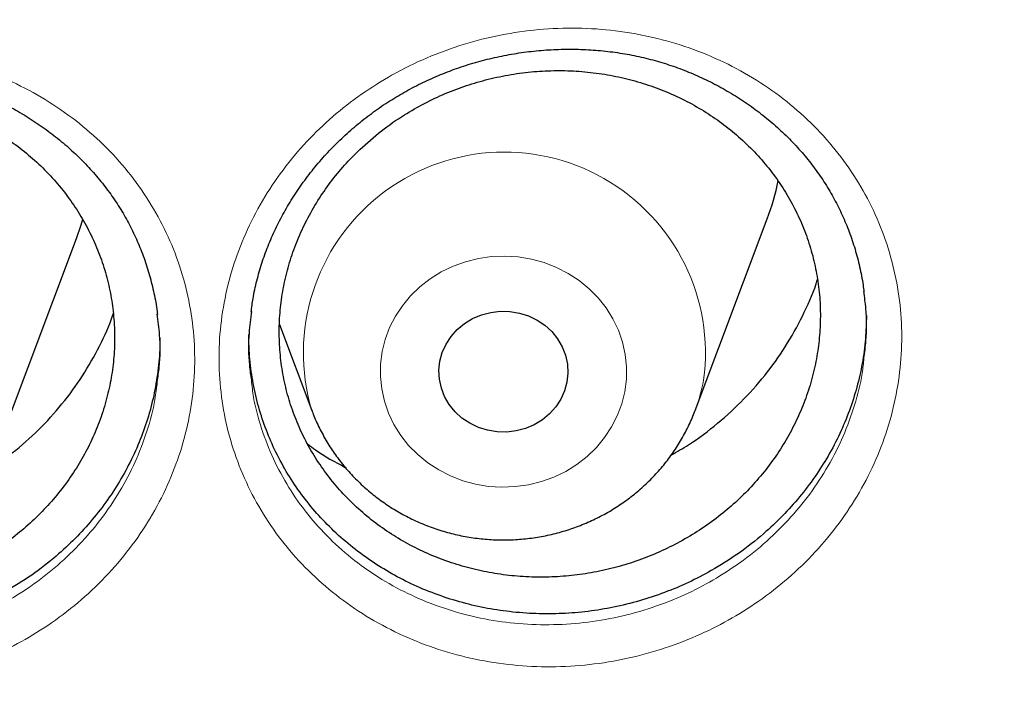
# Model space of a CAD drawing. Header units: millimetres. Extents: x 8 to 778, y 12 to 1829.
# Tile 262 of 335: x 397 to 403, y 1668 to 1672. Entities that reach past the tile are written whole.
import ezdxf

# ---------------------------------------------------------------- set-up
doc = ezdxf.new("R2010")
doc.units = ezdxf.units.MM

msp = doc.modelspace()

# ---------------------------------------------------------------- linework, layer by layer
at = {"color": 7, "linetype": 'Continuous', "lineweight": 30}
for p, q in [((401.2303, 1669.6594), (401.6773, 1670.8476)), ((396.9489, 1669.539), (397.3959, 1670.7272)), ((398.6531, 1670.1937), (398.8541, 1669.6594))]:
    msp.add_line(p, q, dxfattribs=at)
at = {"color": 7, "linetype": 'Continuous', "lineweight": 30, "flags": 128}
for points in [[(397.3959, 1670.7272), (397.4246, 1670.8104), (397.4352, 1670.8457)], [(400.4361, 1669.8357), (400.4214, 1669.7813), (400.3982, 1669.7296), (400.367, 1669.6818), (400.3286, 1669.6388), (400.2837, 1669.6017), (400.2335, 1669.5713), (400.179, 1669.5482), (400.1215, 1669.533), (400.0622, 1669.526), (400.0024, 1669.5274), (399.9435, 1669.5372), (399.8868, 1669.555), (399.8336, 1669.5806), (399.7851, 1669.6134), (399.7423, 1669.6525), (399.7062, 1669.6972), (399.6776, 1669.7465), (399.6572, 1669.7992), (399.6453, 1669.8542), (399.6423, 1669.9102), (399.6483, 1669.966), (399.663, 1670.0204), (399.6863, 1670.0721), (399.7174, 1670.1199), (399.7559, 1670.1629), (399.8007, 1670.2), (399.8509, 1670.2304), (399.9054, 1670.2535), (399.963, 1670.2687), (400.0223, 1670.2757), (400.082, 1670.2743), (400.1409, 1670.2645), (400.1976, 1670.2467), (400.2508, 1670.2211), (400.2993, 1670.1883), (400.3421, 1670.1492), (400.3782, 1670.1045), (400.4068, 1670.0552), (400.4273, 1670.0025), (400.4391, 1669.9475), (400.4421, 1669.8915), (400.4361, 1669.8357)]]:
    msp.add_lwpolyline(points, dxfattribs=at)
at = {"color": 8, "linetype": 'Continuous', "lineweight": 0, "flags": 128}
msp.add_lwpolyline([(400.7943, 1669.7764), (400.7755, 1669.7009), (400.7482, 1669.6277), (400.7125, 1669.5577), (400.6691, 1669.4917), (400.6182, 1669.4305), (400.5607, 1669.3748), (400.497, 1669.3253), (400.428, 1669.2826), (400.3545, 1669.247), (400.2773, 1669.2192), (400.1974, 1669.1994), (400.1156, 1669.1877), (400.033, 1669.1845), (399.9505, 1669.1896), (399.8691, 1669.2031), (399.7897, 1669.2247), (399.7132, 1669.2543), (399.6407, 1669.2914), (399.5728, 1669.3358), (399.5104, 1669.3867), (399.4543, 1669.4436), (399.405, 1669.506), (399.3633, 1669.5729), (399.3295, 1669.6437), (399.304, 1669.7175), (399.2872, 1669.7935), (399.2792, 1669.8707), (399.2802, 1669.9483), (399.2902, 1670.0253), (399.3089, 1670.1008), (399.3363, 1670.174), (399.3719, 1670.244), (399.4154, 1670.31), (399.4662, 1670.3712), (399.5238, 1670.4269), (399.5874, 1670.4764), (399.6564, 1670.5192), (399.7299, 1670.5547), (399.8071, 1670.5825), (399.887, 1670.6024), (399.9688, 1670.614), (400.0514, 1670.6173), (400.1339, 1670.6121), (400.2153, 1670.5987), (400.2947, 1670.577), (400.3712, 1670.5474), (400.4438, 1670.5103), (400.5116, 1670.466), (400.574, 1670.415), (400.6301, 1670.3581), (400.6794, 1670.2958), (400.7212, 1670.2288), (400.755, 1670.158), (400.7804, 1670.0842), (400.7972, 1670.0082), (400.8052, 1669.931), (400.8042, 1669.8535), (400.7943, 1669.7764)], dxfattribs=at)
at = {"color": 8, "linetype": 'Continuous', "lineweight": 0}
for centre, radius, start, end in [((400.0481, 1670.0162), 1.2464, 352.22146, 196.47054), ((400.1767, 1670.0559), 1.1257, 339.19172, 349.33517)]:
    msp.add_arc(centre, radius, start, end, dxfattribs=at)
at = {"color": 7, "linetype": 'Continuous', "lineweight": 30}
msp.add_arc((400.2295, 1671.3927), 1.5471, 339.3683, 348.52233, dxfattribs=at)
at = {"color": 8, "linetype": 'Continuous', "lineweight": 0}
for points, knots in [([(374.4372, 1706.3241), (373.9406, 1706.3182), (372.9475, 1706.3064), (371.4606, 1706.2107), (369.9795, 1706.0582), (368.5071, 1705.8436), (367.0548, 1705.5704), (365.6252, 1705.2401), (364.2206, 1704.8544), (362.8351, 1704.4122), (361.463, 1703.9113), (360.1073, 1703.3514), (358.7712, 1702.7324), (357.4655, 1702.0589), (356.1925, 1701.3322), (354.9622, 1700.5583), (353.7762, 1699.7398), (352.6359, 1698.8792), (351.5362, 1697.9733), (350.4729, 1697.0178), (349.4488, 1696.0138), (348.4669, 1694.9623), (347.5352, 1693.8712), (346.6556, 1692.7428), (345.8346, 1691.5861), (345.0727, 1690.4041), (344.3702, 1689.1996), (343.7238, 1687.9678), (343.1311, 1686.7033), (342.5945, 1685.408), (342.1162, 1684.084), (341.7005, 1682.7415), (341.3481, 1681.3831), (341.0614, 1680.0197), (340.8397, 1678.6541), (340.6819, 1677.2891), (340.5872, 1675.919), (340.5554, 1674.538), (340.5879, 1673.1486), (340.6862, 1671.7536), (340.8497, 1670.3641), (341.0782, 1668.9826), (341.3694, 1667.6201), (341.7215, 1666.2788), (342.1326, 1664.9611), (342.6039, 1663.6612), (343.1379, 1662.3739), (343.7346, 1661.102), (344.3944, 1659.8485), (345.1123, 1658.6234), (345.8868, 1657.4291), (346.7117, 1656.2749), (347.5841, 1655.1621), (348.5014, 1654.0923), (349.467, 1653.0606), (350.4854, 1652.0629), (351.5556, 1651.1021), (352.6764, 1650.1809), (353.8393, 1649.3068), (355.042, 1648.4816), (356.2749, 1647.7113), (357.5348, 1646.9965), (358.8186, 1646.3374), (360.1316, 1645.7309), (361.4794, 1645.1749), (362.86, 1644.6714), (364.2712, 1644.2228), (365.7022, 1643.8327), (367.15, 1643.5021), (368.6032, 1643.2331), (370.0587, 1643.0251), (371.5137, 1642.8771), (372.9741, 1642.7882), (374.4461, 1642.7584), (375.9269, 1642.7889), (377.4138, 1642.8811), (378.8949, 1643.0345), (380.3673, 1643.2488), (381.8197, 1643.5221), (383.2493, 1643.8525), (384.6538, 1644.2381), (386.0393, 1644.6803), (387.4114, 1645.1813), (388.7671, 1645.7412), (390.1032, 1646.3601), (391.409, 1647.0336), (392.6819, 1647.7603), (393.9122, 1648.5342), (395.0982, 1649.3527), (396.2386, 1650.2133), (397.3382, 1651.1193), (398.4016, 1652.0747), (399.4257, 1653.0787), (400.4076, 1654.1303), (401.3392, 1655.2213), (402.2189, 1656.3497), (403.0399, 1657.5064), (403.8017, 1658.6885), (404.5043, 1659.8929), (405.1507, 1661.1248), (405.7434, 1662.3892), (406.28, 1663.6845), (406.7582, 1665.0086), (407.1739, 1666.3511), (407.5263, 1667.7094), (407.813, 1669.0728), (408.0348, 1670.4384), (408.1925, 1671.8034), (408.2873, 1673.1736), (408.3191, 1674.5546), (408.2865, 1675.9439), (408.1883, 1677.3389), (408.0247, 1678.7284), (407.7963, 1680.1099), (407.505, 1681.4725), (407.1529, 1682.8137), (406.7418, 1684.1315), (406.2705, 1685.4313), (405.7366, 1686.7187), (405.1398, 1687.9906), (404.48, 1689.2441), (403.7622, 1690.4691), (402.9876, 1691.6634), (402.1627, 1692.8177), (401.2903, 1693.9304), (400.3731, 1695.0003), (399.4074, 1696.032), (398.389, 1697.0296), (397.3189, 1697.9904), (396.198, 1698.9116), (395.0351, 1699.7857), (393.8324, 1700.611), (392.5995, 1701.3812), (391.3396, 1702.096), (390.0558, 1702.7551), (388.7428, 1703.3616), (387.395, 1703.9176), (386.0144, 1704.4211), (384.6032, 1704.8698), (383.1723, 1705.2598), (381.7244, 1705.5904), (380.2712, 1705.8593), (378.8157, 1706.0676), (377.3607, 1706.2147), (375.9003, 1706.307), (374.9249, 1706.3184), (374.4372, 1706.3241)], [0, 0, 0, 0, 0.007, 0.014, 0.021, 0.028, 0.035, 0.041875, 0.04875, 0.055625, 0.0625, 0.0695, 0.0765, 0.0835, 0.0905, 0.0975, 0.104375, 0.11125, 0.118125, 0.125, 0.132, 0.139, 0.146, 0.153, 0.16, 0.166875, 0.17375, 0.180625, 0.1875, 0.1945, 0.2015, 0.2085, 0.2155, 0.2225, 0.229375, 0.23625, 0.243125, 0.25, 0.257, 0.264, 0.271, 0.278, 0.285, 0.291875, 0.29875, 0.305625, 0.3125, 0.3195, 0.3265, 0.3335, 0.3405, 0.3475, 0.354375, 0.36125, 0.368125, 0.375, 0.382, 0.389, 0.396, 0.403, 0.41, 0.416875, 0.42375, 0.430625, 0.4375, 0.4445, 0.4515, 0.4585, 0.4655, 0.4725, 0.479375, 0.48625, 0.493125, 0.5, 0.507, 0.514, 0.521, 0.528, 0.535, 0.541875, 0.54875, 0.555625, 0.5625, 0.5695, 0.5765, 0.5835, 0.5905, 0.5975, 0.604375, 0.61125, 0.618125, 0.625, 0.632, 0.639, 0.646, 0.653, 0.66, 0.666875, 0.67375, 0.680625, 0.6875, 0.6945, 0.7015, 0.7085, 0.7155, 0.7225, 0.729375, 0.73625, 0.743125, 0.75, 0.757, 0.764, 0.771, 0.778, 0.785, 0.791875, 0.79875, 0.805625, 0.8125, 0.8195, 0.8265, 0.8335, 0.8405, 0.8475, 0.854375, 0.86125, 0.868125, 0.875, 0.882, 0.889, 0.896, 0.903, 0.91, 0.916875, 0.92375, 0.930625, 0.9375, 0.9445, 0.9515, 0.9585, 0.9655, 0.9725, 0.979375, 0.98625, 0.993125, 1, 1, 1, 1]), ([(399.3286, 1671.7274), (399.3375, 1671.7325), (399.4151, 1671.7768), (399.5674, 1671.8511), (399.7919, 1671.9334), (400.024, 1671.9922), (400.2609, 1672.0259), (400.4995, 1672.0348), (400.7368, 1672.0189), (400.9696, 1671.9775), (401.1951, 1671.912), (401.4108, 1671.8232), (401.6136, 1671.7115), (401.8012, 1671.5787), (401.9709, 1671.4269), (402.1201, 1671.2574), (402.2476, 1671.0732), (402.3521, 1670.8761), (402.4314, 1670.6681), (402.4851, 1670.4522), (402.5126, 1670.2316), (402.5127, 1670.0088), (402.4866, 1669.7869), (402.4344, 1669.5682), (402.3558, 1669.3555), (402.2528, 1669.1515), (402.1267, 1668.9588), (401.9782, 1668.7802), (401.8102, 1668.6175), (401.6291, 1668.4762), (401.4383, 1668.357), (401.2355, 1668.2562), (401.0165, 1668.1741), (400.784, 1668.1133), (400.5467, 1668.0772), (400.3079, 1668.0669), (400.0706, 1668.0811), (399.837, 1668.1201), (399.6105, 1668.1842), (399.3936, 1668.2719), (399.1894, 1668.3818), (399.001, 1668.5134), (398.8303, 1668.664), (398.6791, 1668.8321), (398.5501, 1669.016), (398.4443, 1669.2128), (398.3629, 1669.42), (398.3078, 1669.6353), (398.2789, 1669.8556), (398.2764, 1670.0783), (398.3012, 1670.3006), (398.3521, 1670.5197), (398.4285, 1670.7328), (398.5301, 1670.937), (398.6546, 1671.1301), (398.7988, 1671.3074), (398.9607, 1671.4664), (399.1358, 1671.6084), (399.2644, 1671.6878), (399.3286, 1671.7274)], [0, 0, 0, 0, 0.002324, 0.020223, 0.038179, 0.056079, 0.073986, 0.091951, 0.109859, 0.127756, 0.145711, 0.163609, 0.181544, 0.199537, 0.217473, 0.235342, 0.253267, 0.271135, 0.289032, 0.306987, 0.324884, 0.342716, 0.360604, 0.378436, 0.396293, 0.414207, 0.432063, 0.449901, 0.467797, 0.485635, 0.502183, 0.518731, 0.536708, 0.554741, 0.572716, 0.590616, 0.608572, 0.626471, 0.644424, 0.662435, 0.680387, 0.698294, 0.716258, 0.734164, 0.752066, 0.770026, 0.787929, 0.805793, 0.823715, 0.841579, 0.859427, 0.877332, 0.89518, 0.912994, 0.930864, 0.948677, 0.965768, 0.982909, 1, 1, 1, 1]), ([(394.9742, 1671.6188), (394.9815, 1671.6228), (395.058, 1671.6646), (395.2095, 1671.7354), (395.435, 1671.8138), (395.6678, 1671.8686), (395.905, 1671.8981), (396.1436, 1671.9029), (396.3804, 1671.8829), (396.6124, 1671.8375), (396.8368, 1671.7682), (397.0511, 1671.6758), (397.2522, 1671.5607), (397.4377, 1671.4249), (397.6052, 1671.2703), (397.752, 1671.0985), (397.8769, 1670.9123), (397.9787, 1670.7136), (398.0551, 1670.5044), (398.1059, 1670.2878), (398.1304, 1670.0668), (398.1276, 1669.8442), (398.0984, 1669.6228), (398.0433, 1669.405), (397.9619, 1669.1938), (397.8562, 1668.9916), (397.7274, 1668.8011), (397.5766, 1668.6251), (397.4064, 1668.4654), (397.2234, 1668.3272), (397.0309, 1668.2113), (396.8268, 1668.1141), (396.6069, 1668.0358), (396.3736, 1667.9791), (396.1361, 1667.9472), (395.8973, 1667.941), (395.6604, 1667.9593), (395.4275, 1668.0023), (395.2021, 1668.0703), (394.9866, 1668.1616), (394.7841, 1668.2749), (394.5978, 1668.4096), (394.4293, 1668.5629), (394.2805, 1668.7334), (394.1541, 1668.9193), (394.051, 1669.1177), (393.9724, 1669.3262), (393.9203, 1669.5422), (393.8944, 1669.7629), (393.8948, 1669.9855), (393.9226, 1670.2073), (393.9765, 1670.4254), (394.0557, 1670.6371), (394.1601, 1670.8395), (394.2871, 1671.0304), (394.4341, 1671.2057), (394.5992, 1671.3626), (394.7778, 1671.5026), (394.9088, 1671.5801), (394.9742, 1671.6188)], [0, 0, 0, 0, 0.001887, 0.019785, 0.037741, 0.055641, 0.073543, 0.091503, 0.109405, 0.127293, 0.145237, 0.163126, 0.181052, 0.199037, 0.216964, 0.234828, 0.252748, 0.270612, 0.288511, 0.306468, 0.324367, 0.342206, 0.360102, 0.377941, 0.395808, 0.413731, 0.431598, 0.449444, 0.467347, 0.485193, 0.501749, 0.518305, 0.536277, 0.554306, 0.572275, 0.590169, 0.608119, 0.626012, 0.643956, 0.661958, 0.679902, 0.697799, 0.715754, 0.733651, 0.751552, 0.769509, 0.78741, 0.805278, 0.823203, 0.841071, 0.858927, 0.87684, 0.894695, 0.912519, 0.930398, 0.948219, 0.965463, 0.982757, 1, 1, 1, 1]), ([(398.4791, 1669.8482), (398.4831, 1669.8124), (398.4947, 1669.7102), (398.5397, 1669.5461), (398.6125, 1669.3588), (398.7085, 1669.1811), (398.8252, 1669.0151), (398.962, 1668.8636), (399.1165, 1668.7278), (399.2869, 1668.6094), (399.4716, 1668.5106), (399.6678, 1668.432), (399.8728, 1668.3746), (400.0841, 1668.3401), (400.2989, 1668.3279), (400.5149, 1668.3379), (400.7295, 1668.3712), (400.9399, 1668.4269), (401.138, 1668.5017), (401.3215, 1668.5935), (401.4941, 1668.7018), (401.658, 1668.8301), (401.8101, 1668.9777), (401.9444, 1669.1397), (402.0586, 1669.3144), (402.1521, 1669.4993), (402.2221, 1669.692), (402.2642, 1669.8545), (402.2741, 1669.9525), (402.2773, 1669.9837)], [0, 0, 0, 0, 0.020786, 0.059358, 0.098011, 0.136789, 0.175442, 0.214108, 0.252897, 0.291564, 0.330327, 0.369214, 0.407979, 0.446635, 0.485415, 0.524075, 0.562885, 0.601823, 0.640639, 0.676357, 0.712075, 0.750593, 0.789233, 0.82775, 0.866303, 0.904979, 0.943532, 0.982035, 1, 1, 1, 1]), ([(394.0991, 1669.73), (394.1019, 1669.7019), (394.1116, 1669.6073), (394.1531, 1669.4501), (394.223, 1669.2616), (394.3166, 1669.0824), (394.4309, 1668.9146), (394.5656, 1668.7608), (394.7181, 1668.6225), (394.8867, 1668.5012), (395.0698, 1668.3992), (395.2648, 1668.3172), (395.4688, 1668.2562), (395.6794, 1668.218), (395.8938, 1668.2019), (396.1099, 1668.2081), (396.3248, 1668.2376), (396.5358, 1668.2894), (396.7348, 1668.3607), (396.9194, 1668.4491), (397.0935, 1668.5544), (397.2592, 1668.6797), (397.4132, 1668.8246), (397.5497, 1668.9841), (397.6661, 1669.1568), (397.7621, 1669.3399), (397.8349, 1669.5313), (397.8801, 1669.6986), (397.8918, 1669.8021), (397.896, 1669.8389)], [0, 0, 0, 0, 0.016353, 0.054978, 0.093672, 0.132491, 0.171185, 0.209878, 0.248693, 0.287386, 0.326176, 0.365091, 0.403882, 0.442571, 0.481384, 0.520076, 0.558921, 0.597894, 0.636745, 0.672524, 0.708303, 0.746882, 0.785585, 0.824164, 0.862783, 0.901526, 0.940146, 0.978711, 1, 1, 1, 1])]:
    msp.add_open_spline(points, degree=3, knots=knots, dxfattribs=at)
at = {"color": 7, "linetype": 'Continuous', "lineweight": 30}
for points, knots in [([(339.5859, 1677.2304), (339.5836, 1677.1956), (339.5788, 1677.125), (339.5727, 1677.0081), (339.5658, 1676.8831), (339.5579, 1676.7517), (339.5498, 1676.6108), (339.5418, 1676.4596), (339.5333, 1676.2809), (339.5247, 1676.0723), (339.5167, 1675.8315), (339.5093, 1675.5424), (339.5041, 1675.2007), (339.5031, 1674.802), (339.5077, 1674.3744), (339.5201, 1673.8864), (339.5431, 1673.3443), (339.579, 1672.7586), (339.6264, 1672.1709), (339.6848, 1671.5855), (339.7541, 1671.0025), (339.8481, 1670.3217), (339.9742, 1669.545), (340.1409, 1668.6748), (340.2932, 1667.9859), (340.4166, 1667.4752), (340.5016, 1667.1398), (340.5889, 1666.8105), (340.676, 1666.4958), (340.7599, 1666.2041), (340.8388, 1665.939), (340.912, 1665.7002), (340.979, 1665.4876), (341.0391, 1665.3011), (341.0919, 1665.1405), (341.1369, 1665.0057), (341.172, 1664.9019), (341.1993, 1664.8221), (341.2229, 1664.7536), (341.2492, 1664.678), (341.2804, 1664.5887), (341.3172, 1664.4849), (341.3634, 1664.3556), (341.4205, 1664.1986), (341.4898, 1664.0114), (341.5689, 1663.8022), (341.6582, 1663.571), (341.7583, 1663.3182), (341.8678, 1663.049), (341.9836, 1662.7717), (342.1454, 1662.3945), (342.3553, 1661.9244), (342.6181, 1661.3658), (342.9175, 1660.76), (343.2562, 1660.1111), (343.6371, 1659.4234), (344.0288, 1658.7547), (344.4699, 1658.041), (344.9682, 1657.2809), (345.5301, 1656.4771), (346.1168, 1655.6887), (346.6534, 1655.0106), (347.1343, 1654.4323), (347.5564, 1653.9439), (348.0014, 1653.4489), (348.4702, 1652.9482), (348.929, 1652.4781), (349.3743, 1652.0389), (349.8027, 1651.631), (350.2479, 1651.222), (350.7095, 1650.813), (351.1239, 1650.4591), (351.4782, 1650.1656), (351.7603, 1649.9371), (352.0239, 1649.728), (352.2685, 1649.5376), (352.4936, 1649.3654), (352.7057, 1649.2059), (352.9027, 1649.0599), (353.0824, 1648.9287), (353.2185, 1648.8305), (353.314, 1648.7622), (353.3725, 1648.7206), (353.4223, 1648.6853), (353.4786, 1648.6455), (353.5541, 1648.5924), (353.6543, 1648.5224), (353.7768, 1648.4375), (353.9218, 1648.338), (354.0897, 1648.2241), (354.3688, 1648.0373), (354.7571, 1647.7838), (355.2531, 1647.4715), (355.763, 1647.1622), (356.2865, 1646.8566), (356.8238, 1646.5553), (357.4084, 1646.2406), (358.0429, 1645.9146), (358.729, 1645.5803), (359.4281, 1645.2582), (360.1693, 1644.9357), (360.9463, 1644.6188), (361.7577, 1644.3108), (362.565, 1644.0262), (363.3673, 1643.7645), (364.1592, 1643.5261), (364.9399, 1643.3099), (365.7097, 1643.1147), (366.4766, 1642.9376), (367.3205, 1642.7614), (368.2456, 1642.5916), (369.2527, 1642.4351), (370.2642, 1642.3062), (371.2793, 1642.205), (372.297, 1642.1318), (373.3165, 1642.0866), (374.3371, 1642.0696), (375.3577, 1642.081), (376.3775, 1642.1207), (377.3957, 1642.1885), (378.4113, 1642.2842), (379.4242, 1642.4077), (380.435, 1642.5592), (381.4378, 1642.7379), (382.4326, 1642.9434), (383.4187, 1643.1753), (384.4017, 1643.4353), (385.3104, 1643.7027), (386.1468, 1643.9718), (386.9158, 1644.2383), (387.6902, 1644.5265), (388.4766, 1644.8402), (389.2742, 1645.1807), (390.0821, 1645.5493), (390.8944, 1645.9448), (391.7101, 1646.368), (392.3714, 1646.7332), (392.8743, 1647.0234), (393.2126, 1647.2238), (393.5299, 1647.4164), (393.8253, 1647.5998), (394.0978, 1647.7726), (394.3478, 1647.9343), (394.5761, 1648.0845), (394.7845, 1648.2239), (394.9683, 1648.3487), (395.129, 1648.4591), (395.267, 1648.555), (395.3863, 1648.6387), (395.4817, 1648.7062), (395.5637, 1648.7645), (395.645, 1648.8227), (395.7417, 1648.8924), (395.8558, 1648.9752), (395.9872, 1649.0715), (396.1361, 1649.1817), (396.2989, 1649.3036), (396.4713, 1649.4345), (396.6494, 1649.5714), (396.8317, 1649.7134), (397.089, 1649.9168), (397.425, 1650.1884), (397.842, 1650.5361), (398.2741, 1650.9087), (398.7203, 1651.3069), (399.1794, 1651.7319), (399.6023, 1652.1386), (399.9872, 1652.5214), (400.327, 1652.8694), (400.6577, 1653.2181), (400.9727, 1653.5598), (401.2708, 1653.8923), (401.5683, 1654.2328), (401.8633, 1654.5798), (402.1539, 1654.9317), (402.4242, 1655.268), (402.6763, 1655.5898), (402.9107, 1655.8966), (403.1277, 1656.1875), (403.3265, 1656.4598), (403.5136, 1656.7214), (403.6997, 1656.987), (403.8947, 1657.2714), (404.1024, 1657.5814), (404.3217, 1657.9173), (404.5517, 1658.2795), (404.7916, 1658.6688), (405.0401, 1659.0857), (405.2766, 1659.4965), (405.4997, 1659.8975), (405.7086, 1660.2851), (405.9178, 1660.6866), (406.1211, 1661.0908), (406.3199, 1661.5004), (406.5101, 1661.9069), (406.6909, 1662.3085), (406.8561, 1662.6889), (407.0064, 1663.0477), (407.1429, 1663.3845), (407.2662, 1663.699), (407.3771, 1663.9908), (407.4624, 1664.2217), (407.5245, 1664.3933), (407.5651, 1664.507), (407.5988, 1664.6025), (407.6257, 1664.6794), (407.6471, 1664.7409), (407.6684, 1664.8027), (407.6945, 1664.8788), (407.7289, 1664.9801), (407.7707, 1665.1049), (407.8278, 1665.2777), (407.8986, 1665.497), (407.9811, 1665.7602), (408.0661, 1666.0401), (408.1529, 1666.3361), (408.2448, 1666.6615), (408.341, 1667.0175), (408.4408, 1667.4059), (408.5402, 1667.8148), (408.6384, 1668.2443), (408.7345, 1668.6947), (408.8278, 1669.1659), (408.9168, 1669.6563), (409.0116, 1670.231), (409.1047, 1670.8759), (409.1896, 1671.5786), (409.2564, 1672.2588), (409.3066, 1672.9162), (409.3416, 1673.5504), (409.3629, 1674.161), (409.3708, 1674.6768), (409.3708, 1675.1023), (409.367, 1675.4428), (409.3597, 1675.7696), (409.3498, 1676.078), (409.3384, 1676.361), (409.3263, 1676.6159), (409.3139, 1676.8434), (409.3017, 1677.045), (409.2927, 1677.1717), (409.2885, 1677.2304)], [0, 0, 0, 0, 0.000951, 0.00193, 0.003036, 0.004253, 0.00557, 0.006974, 0.008466, 0.010552, 0.012788, 0.015174, 0.018604, 0.022304, 0.026272, 0.03051, 0.035893, 0.041374, 0.046842, 0.052297, 0.05774, 0.063171, 0.071403, 0.079606, 0.08778, 0.090983, 0.094182, 0.097376, 0.100428, 0.103231, 0.105785, 0.10809, 0.110147, 0.111955, 0.113514, 0.114824, 0.115886, 0.116546, 0.117156, 0.117891, 0.118757, 0.119771, 0.120935, 0.122551, 0.124388, 0.126447, 0.128728, 0.13123, 0.133951, 0.136743, 0.139515, 0.145262, 0.150923, 0.1565, 0.163835, 0.171017, 0.178053, 0.185051, 0.193962, 0.202877, 0.211797, 0.220722, 0.226386, 0.232222, 0.238234, 0.244421, 0.250785, 0.255992, 0.261311, 0.266742, 0.272285, 0.27791, 0.281398, 0.284647, 0.287656, 0.290428, 0.29296, 0.295254, 0.297539, 0.299525, 0.301212, 0.302031, 0.302668, 0.303134, 0.303663, 0.304513, 0.305603, 0.306932, 0.308499, 0.310306, 0.312352, 0.317473, 0.322688, 0.327986, 0.333366, 0.338829, 0.344373, 0.351014, 0.357768, 0.364616, 0.371408, 0.379162, 0.386804, 0.394332, 0.401748, 0.409052, 0.416116, 0.423071, 0.429942, 0.436807, 0.445722, 0.454637, 0.463552, 0.472466, 0.481381, 0.490295, 0.49921, 0.508124, 0.517039, 0.525953, 0.534868, 0.543782, 0.552714, 0.561687, 0.570523, 0.5794, 0.588318, 0.597277, 0.604345, 0.611477, 0.618749, 0.626162, 0.633856, 0.641697, 0.649684, 0.657818, 0.6661, 0.66977, 0.673275, 0.676573, 0.679664, 0.682548, 0.68518, 0.687613, 0.689846, 0.691879, 0.693552, 0.69506, 0.696371, 0.697452, 0.698185, 0.699064, 0.700127, 0.701375, 0.702837, 0.704492, 0.706336, 0.708286, 0.710294, 0.712359, 0.714483, 0.719094, 0.723957, 0.729073, 0.73444, 0.74006, 0.745932, 0.750271, 0.754723, 0.75908, 0.763275, 0.767308, 0.77118, 0.775537, 0.779669, 0.783578, 0.787262, 0.79079, 0.794084, 0.797145, 0.799974, 0.80285, 0.805987, 0.809384, 0.813035, 0.816945, 0.821115, 0.825545, 0.830235, 0.834102, 0.838129, 0.842317, 0.846532, 0.850561, 0.854837, 0.85888, 0.862688, 0.866263, 0.869604, 0.872711, 0.875584, 0.878223, 0.879511, 0.880626, 0.881559, 0.88231, 0.882879, 0.883358, 0.884118, 0.885104, 0.886317, 0.887757, 0.890141, 0.892693, 0.895393, 0.898242, 0.901239, 0.90476, 0.908466, 0.912358, 0.916434, 0.920696, 0.925143, 0.929775, 0.934543, 0.941328, 0.94789, 0.954228, 0.960343, 0.966236, 0.971905, 0.977351, 0.980594, 0.983753, 0.986827, 0.989704, 0.992312, 0.994612, 0.996657, 0.99845, 1, 1, 1, 1]), ([(399.4363, 1671.6387), (399.4539, 1671.6483), (399.5065, 1671.6771), (399.597, 1671.7204), (399.7087, 1671.7663), (399.8239, 1671.8059), (399.9419, 1671.8389), (400.0623, 1671.8652), (400.1843, 1671.8845), (400.3074, 1671.8967), (400.4306, 1671.9016), (400.5533, 1671.8993), (400.6747, 1671.8898), (400.7942, 1671.8731), (400.9111, 1671.8494), (401.025, 1671.8187), (401.1365, 1671.7811), (401.2457, 1671.7366), (401.3526, 1671.6851), (401.4563, 1671.627), (401.5562, 1671.5625), (401.6515, 1671.492), (401.7416, 1671.416), (401.8258, 1671.335), (401.9036, 1671.2496), (401.9744, 1671.1603), (402.038, 1671.0676), (402.0945, 1670.9715), (402.1442, 1670.8716), (402.1872, 1670.7679), (402.2233, 1670.6607), (402.2517, 1670.5506), (402.2697, 1670.4616), (402.2755, 1670.4092), (402.2771, 1670.3947)], [0, 0, 0, 0, 0.016002, 0.047712, 0.079581, 0.111681, 0.143984, 0.176453, 0.209037, 0.241678, 0.274302, 0.306838, 0.33923, 0.371429, 0.403395, 0.43503, 0.466732, 0.498831, 0.531272, 0.563985, 0.596887, 0.629886, 0.662877, 0.695745, 0.728408, 0.760796, 0.792857, 0.824647, 0.856632, 0.88898, 0.921596, 0.954426, 0.987406, 1, 1, 1, 1]), ([(395.077, 1671.5253), (395.0948, 1671.5346), (395.1478, 1671.5624), (395.2388, 1671.6041), (395.3512, 1671.6481), (395.4668, 1671.6857), (395.5853, 1671.7166), (395.7061, 1671.7408), (395.8284, 1671.7579), (395.9515, 1671.7679), (396.0748, 1671.7707), (396.1975, 1671.7663), (396.3188, 1671.7546), (396.438, 1671.7357), (396.5545, 1671.71), (396.668, 1671.6772), (396.7789, 1671.6377), (396.8875, 1671.5912), (396.9936, 1671.5378), (397.0965, 1671.4779), (397.1955, 1671.4116), (397.2898, 1671.3393), (397.3788, 1671.2617), (397.4618, 1671.1792), (397.5383, 1671.0924), (397.6079, 1671.0018), (397.6701, 1670.908), (397.7252, 1670.8109), (397.7734, 1670.7101), (397.8149, 1670.6056), (397.8495, 1670.4978), (397.8761, 1670.3871), (397.8918, 1670.3059), (397.8962, 1670.2616), (397.8969, 1670.2552)], [0, 0, 0, 0, 0.016113, 0.048055, 0.080156, 0.112489, 0.145027, 0.177731, 0.21055, 0.243426, 0.276283, 0.30905, 0.341671, 0.374096, 0.406286, 0.43814, 0.470061, 0.502382, 0.535048, 0.567987, 0.601118, 0.634346, 0.667566, 0.700664, 0.733554, 0.766168, 0.798452, 0.830464, 0.862685, 0.89527, 0.928125, 0.961196, 0.994419, 1, 1, 1, 1]), ([(399.152, 1671.2786), (399.1198, 1671.2464), (399.0551, 1671.1819), (398.9684, 1671.0754), (398.8898, 1670.9619), (398.8219, 1670.8429), (398.765, 1670.72), (398.7194, 1670.594), (398.6847, 1670.4638), (398.6619, 1670.3321), (398.6511, 1670.1998), (398.6521, 1670.0682), (398.665, 1669.9361), (398.6898, 1669.8062), (398.7262, 1669.6795), (398.7737, 1669.557), (398.8327, 1669.4378), (398.9024, 1669.3243), (398.9819, 1669.2175), (399.0705, 1669.1179), (399.169, 1669.025), (399.2757, 1668.9407), (399.3895, 1668.8657), (399.5093, 1668.8003), (399.6363, 1668.7441), (399.7679, 1668.6986), (399.9032, 1668.6638), (400.0407, 1668.64), (400.1819, 1668.627), (400.3236, 1668.6253), (400.4646, 1668.6349), (400.6044, 1668.6552), (400.744, 1668.6869), (400.8803, 1668.7295), (401.0119, 1668.7823), (401.1381, 1668.8447), (401.2599, 1668.9175), (401.3748, 1668.9993), (401.4817, 1669.0894), (401.58, 1669.1868), (401.6705, 1669.2924), (401.7511, 1669.4043), (401.8213, 1669.5214), (401.8807, 1669.6426), (401.9297, 1669.7691), (401.967, 1669.8984), (401.9926, 1670.0293), (402.0064, 1670.1608), (402.0084, 1670.2939), (401.9984, 1670.426), (401.9765, 1670.556), (401.9432, 1670.6829), (401.8981, 1670.8077), (401.8418, 1670.9278), (401.775, 1671.0423), (401.6984, 1671.1503), (401.6112, 1671.2527), (401.515, 1671.3473), (401.4106, 1671.4334), (401.2993, 1671.5104), (401.1798, 1671.579), (401.0544, 1671.6374), (400.9243, 1671.6853), (400.7907, 1671.7227), (400.6523, 1671.7495), (400.5121, 1671.7651), (400.3712, 1671.7695), (400.2304, 1671.763), (400.0886, 1671.7451), (399.9487, 1671.716), (399.8123, 1671.6763), (399.6802, 1671.6264), (399.5513, 1671.5658), (399.418, 1671.4893), (399.282, 1671.3954), (399.1955, 1671.3177), (399.152, 1671.2786)], [0, 0, 0, 0, 0.013177, 0.026446, 0.040004, 0.053661, 0.066886, 0.080204, 0.093665, 0.107322, 0.120544, 0.133859, 0.147316, 0.16097, 0.174192, 0.187508, 0.200966, 0.21462, 0.227848, 0.241169, 0.254633, 0.268292, 0.281528, 0.294857, 0.308329, 0.321996, 0.335239, 0.348574, 0.362053, 0.375728, 0.388925, 0.402214, 0.415792, 0.42947, 0.442713, 0.456048, 0.469527, 0.483203, 0.496439, 0.509768, 0.52324, 0.536909, 0.550137, 0.563458, 0.576922, 0.590582, 0.603805, 0.61712, 0.630579, 0.644233, 0.657455, 0.67077, 0.684227, 0.69788, 0.711107, 0.724425, 0.737887, 0.751544, 0.764778, 0.778104, 0.791573, 0.805238, 0.818479, 0.831813, 0.845289, 0.858962, 0.87216, 0.885448, 0.899026, 0.912704, 0.925948, 0.939284, 0.952765, 0.966442, 0.983127, 1, 1, 1, 1]), ([(394.7787, 1671.1523), (394.7466, 1671.1203), (394.6822, 1671.0562), (394.5958, 1670.9504), (394.5175, 1670.8375), (394.4498, 1670.719), (394.3932, 1670.5966), (394.3479, 1670.4711), (394.3135, 1670.3414), (394.291, 1670.2101), (394.2804, 1670.0782), (394.2815, 1669.9469), (394.2947, 1669.8151), (394.3197, 1669.6854), (394.3563, 1669.5589), (394.4039, 1669.4366), (394.463, 1669.3175), (394.5328, 1669.204), (394.6124, 1669.0971), (394.7011, 1668.9975), (394.7996, 1668.9044), (394.9063, 1668.82), (395.02, 1668.7447), (395.1398, 1668.679), (395.2667, 1668.6226), (395.3983, 1668.5766), (395.5333, 1668.5415), (395.6707, 1668.5172), (395.8117, 1668.5037), (395.9532, 1668.5016), (396.094, 1668.5105), (396.2336, 1668.5303), (396.3728, 1668.5614), (396.5089, 1668.6034), (396.6402, 1668.6555), (396.7661, 1668.7173), (396.8876, 1668.7895), (397.002, 1668.8706), (397.1086, 1668.96), (397.2067, 1669.0568), (397.2968, 1669.1617), (397.3771, 1669.273), (397.447, 1669.3896), (397.5061, 1669.5102), (397.5548, 1669.6362), (397.5919, 1669.765), (397.6172, 1669.8955), (397.6308, 1670.0266), (397.6326, 1670.1594), (397.6223, 1670.2912), (397.6002, 1670.4209), (397.5668, 1670.5476), (397.5215, 1670.6722), (397.4651, 1670.7923), (397.3981, 1670.9067), (397.3214, 1671.0147), (397.2342, 1671.1172), (397.1379, 1671.2119), (397.0336, 1671.2982), (396.9222, 1671.3755), (396.8028, 1671.4442), (396.6775, 1671.503), (396.5475, 1671.5513), (396.414, 1671.589), (396.2758, 1671.6163), (396.1358, 1671.6324), (395.9951, 1671.6373), (395.8545, 1671.6313), (395.713, 1671.614), (395.5733, 1671.5855), (395.4372, 1671.5464), (395.3055, 1671.4971), (395.1769, 1671.4372), (395.0439, 1671.3614), (394.9083, 1671.2683), (394.8221, 1671.1911), (394.7787, 1671.1523)], [0, 0, 0, 0, 0.013178, 0.026448, 0.040007, 0.053665, 0.066891, 0.080209, 0.093671, 0.10733, 0.120554, 0.13387, 0.147329, 0.160985, 0.17421, 0.187527, 0.200987, 0.214644, 0.227874, 0.241196, 0.254661, 0.268323, 0.281559, 0.294888, 0.30836, 0.322028, 0.335269, 0.348603, 0.362081, 0.375755, 0.38895, 0.402237, 0.415813, 0.429489, 0.442729, 0.456063, 0.469539, 0.483213, 0.496448, 0.509775, 0.523246, 0.536914, 0.550142, 0.563463, 0.576928, 0.590588, 0.603813, 0.617129, 0.630589, 0.644246, 0.65747, 0.670786, 0.684246, 0.697902, 0.71113, 0.72445, 0.737913, 0.751573, 0.764807, 0.778134, 0.791604, 0.80527, 0.81851, 0.831843, 0.845319, 0.858991, 0.872186, 0.885473, 0.899049, 0.912725, 0.925967, 0.939301, 0.952779, 0.966454, 0.983134, 1, 1, 1, 1]), ([(398.4782, 1670.2706), (398.4817, 1670.2984), (398.49, 1670.3636), (398.5122, 1670.4649), (398.5431, 1670.5738), (398.5816, 1670.6807), (398.6275, 1670.7858), (398.6809, 1670.8891), (398.7414, 1670.9901), (398.8089, 1671.088), (398.883, 1671.1824), (398.9633, 1671.2725), (399.0494, 1671.3579), (399.1406, 1671.438), (399.2365, 1671.5123), (399.3349, 1671.5798), (399.4031, 1671.6194), (399.4363, 1671.6387)], [0, 0, 0, 0, 0.0504328, 0.1182861, 0.1853879, 0.2521728, 0.3195267, 0.3874061, 0.455727, 0.5243827, 0.593249, 0.6621922, 0.7310325, 0.799642, 0.867913, 0.935763, 1, 1, 1, 1]), ([(342.1365, 1671.2491), (342.1458, 1671.1696), (342.1732, 1670.9328), (342.2274, 1670.5397), (342.2985, 1670.0699), (342.3778, 1669.6011), (342.4647, 1669.1336), (342.5594, 1668.6675), (342.6618, 1668.2027), (342.7719, 1667.7395), (342.8897, 1667.278), (343.0151, 1666.8182), (343.1482, 1666.3604), (343.2887, 1665.9045), (343.4369, 1665.4507), (343.5925, 1664.9992), (343.7556, 1664.55), (343.9261, 1664.1032), (344.104, 1663.659), (344.2893, 1663.2174), (344.4818, 1662.7785), (344.6816, 1662.3426), (344.8886, 1661.9096), (345.1028, 1661.4796), (345.3241, 1661.0529), (345.5524, 1660.6294), (345.7877, 1660.2093), (346.0299, 1659.7927), (346.279, 1659.3797), (346.5349, 1658.9704), (346.7976, 1658.5649), (347.067, 1658.1632), (347.343, 1657.7656), (347.6255, 1657.372), (347.9146, 1656.9825), (348.21, 1656.5974), (348.5119, 1656.2166), (348.8199, 1655.8402), (349.1342, 1655.4684), (349.4547, 1655.1013), (349.7811, 1654.7388), (350.1136, 1654.3812), (350.4519, 1654.0285), (350.796, 1653.6807), (351.1459, 1653.338), (351.5014, 1653.0005), (351.8624, 1652.6682), (352.229, 1652.3412), (352.6008, 1652.0196), (352.978, 1651.7034), (353.3604, 1651.3929), (353.7479, 1651.0879), (354.1404, 1650.7886), (354.5378, 1650.4951), (354.94, 1650.2074), (355.3469, 1649.9257), (355.7585, 1649.6499), (356.1746, 1649.3802), (356.5951, 1649.1165), (357.0199, 1648.8591), (357.449, 1648.6078), (357.8821, 1648.3629), (358.3193, 1648.1243), (358.7604, 1647.8922), (359.2052, 1647.6665), (359.6538, 1647.4473), (360.1059, 1647.2347), (360.5615, 1647.0288), (361.0205, 1646.8295), (361.4827, 1646.6369), (361.948, 1646.4511), (362.4164, 1646.2722), (362.8877, 1646.1), (363.3618, 1645.9348), (363.8385, 1645.7766), (364.3178, 1645.6253), (364.7996, 1645.481), (365.2837, 1645.3438), (365.77, 1645.2137), (366.2585, 1645.0907), (366.7489, 1644.9748), (367.2411, 1644.8661), (367.7352, 1644.7647), (368.2308, 1644.6704), (368.7279, 1644.5834), (369.2264, 1644.5037), (369.7262, 1644.4312), (370.2271, 1644.3661), (370.7291, 1644.3082), (371.2319, 1644.2578), (371.7355, 1644.2146), (372.2398, 1644.1789), (372.7446, 1644.1505), (373.2498, 1644.1294), (373.7553, 1644.1158), (374.261, 1644.1095), (374.7667, 1644.1106), (375.2723, 1644.1191), (375.7777, 1644.135), (376.2828, 1644.1583), (376.7875, 1644.1889), (377.2915, 1644.2269), (377.7949, 1644.2723), (378.2975, 1644.325), (378.7992, 1644.385), (379.2998, 1644.4524), (379.7992, 1644.527), (380.2973, 1644.609), (380.794, 1644.6982), (381.2891, 1644.7946), (381.7826, 1644.8983), (382.2744, 1645.0092), (382.7642, 1645.1272), (383.252, 1645.2524), (383.7377, 1645.3847), (384.2211, 1645.524), (384.7021, 1645.6704), (385.1807, 1645.8238), (385.6567, 1645.9842), (386.1299, 1646.1515), (386.6003, 1646.3257), (387.0678, 1646.5067), (387.5322, 1646.6946), (387.9935, 1646.8892), (388.4514, 1647.0905), (388.906, 1647.2985), (389.3571, 1647.5131), (389.8045, 1647.7342), (390.2482, 1647.9619), (390.6882, 1648.196), (391.1241, 1648.4365), (391.5561, 1648.6834), (391.9838, 1648.9365), (392.4074, 1649.1959), (392.8266, 1649.4614), (393.2413, 1649.733), (393.6515, 1650.0106), (394.057, 1650.2941), (394.4578, 1650.5836), (394.8537, 1650.8789), (395.2447, 1651.1799), (395.6307, 1651.4866), (396.0115, 1651.7989), (396.3871, 1652.1167), (396.7573, 1652.4399), (397.1222, 1652.7685), (397.4816, 1653.1025), (397.8354, 1653.4416), (398.1835, 1653.7858), (398.5259, 1654.1351), (398.8625, 1654.4894), (399.1931, 1654.8485), (399.5178, 1655.2124), (399.8364, 1655.581), (400.1488, 1655.9542), (400.455, 1656.3319), (400.7549, 1656.714), (401.0484, 1657.1005), (401.3355, 1657.4912), (401.6161, 1657.8861), (401.8901, 1658.285), (402.1574, 1658.6878), (402.4181, 1659.0946), (402.6719, 1659.505), (402.919, 1659.9191), (403.1591, 1660.3368), (403.3923, 1660.758), (403.6185, 1661.1824), (403.8376, 1661.6102), (404.0496, 1662.0411), (404.2544, 1662.475), (404.452, 1662.9119), (404.6423, 1663.3516), (404.8253, 1663.794), (405.001, 1664.239), (405.1693, 1664.6866), (405.3301, 1665.1365), (405.4835, 1665.5887), (405.6293, 1666.0432), (405.7676, 1666.4997), (405.8983, 1666.9581), (406.0214, 1667.4184), (406.1368, 1667.8805), (406.2446, 1668.3442), (406.3447, 1668.8094), (406.437, 1669.276), (406.5216, 1669.7439), (406.5986, 1670.2129), (406.6671, 1670.6831), (406.7138, 1671.031), (406.7352, 1671.2223), (406.739, 1671.2563)], [0, 0, 0, 0, 0.002693, 0.008018, 0.013343, 0.018669, 0.023994, 0.029319, 0.034645, 0.03997, 0.045296, 0.050621, 0.055946, 0.061272, 0.066597, 0.071923, 0.077249, 0.082574, 0.0879, 0.093226, 0.098551, 0.103877, 0.109203, 0.114529, 0.119855, 0.125181, 0.130507, 0.135833, 0.141159, 0.146485, 0.151812, 0.157138, 0.162464, 0.167791, 0.173117, 0.178444, 0.18377, 0.189097, 0.194423, 0.19975, 0.205077, 0.210404, 0.215731, 0.221057, 0.226384, 0.231711, 0.237038, 0.242365, 0.247693, 0.25302, 0.258347, 0.263674, 0.269002, 0.274329, 0.279656, 0.284984, 0.290311, 0.295639, 0.300966, 0.306294, 0.311621, 0.316949, 0.322277, 0.327604, 0.332932, 0.33826, 0.343588, 0.348916, 0.354243, 0.359571, 0.364899, 0.370227, 0.375555, 0.380883, 0.386211, 0.391539, 0.396867, 0.402195, 0.407523, 0.412851, 0.418179, 0.423508, 0.428836, 0.434164, 0.439492, 0.44482, 0.450148, 0.455477, 0.460805, 0.466133, 0.471461, 0.47679, 0.482118, 0.487446, 0.492774, 0.498103, 0.503431, 0.508759, 0.514087, 0.519416, 0.524744, 0.530072, 0.5354, 0.540729, 0.546057, 0.551385, 0.556713, 0.562041, 0.56737, 0.572698, 0.578026, 0.583354, 0.588682, 0.594011, 0.599339, 0.604667, 0.609995, 0.615323, 0.620651, 0.625979, 0.631307, 0.636635, 0.641963, 0.647291, 0.652619, 0.657947, 0.663275, 0.668603, 0.673931, 0.679258, 0.684586, 0.689914, 0.695242, 0.700569, 0.705897, 0.711225, 0.716552, 0.72188, 0.727207, 0.732535, 0.737862, 0.74319, 0.748517, 0.753844, 0.759171, 0.764499, 0.769826, 0.775153, 0.78048, 0.785807, 0.791134, 0.796461, 0.801788, 0.807115, 0.812442, 0.817768, 0.823095, 0.828422, 0.833748, 0.839075, 0.844401, 0.849728, 0.855054, 0.86038, 0.865707, 0.871033, 0.876359, 0.881685, 0.887011, 0.892337, 0.897663, 0.902989, 0.908315, 0.913641, 0.918967, 0.924293, 0.929618, 0.934944, 0.94027, 0.945595, 0.950921, 0.956246, 0.961572, 0.966897, 0.972223, 0.977548, 0.982873, 0.988199, 0.993524, 0.998849, 1, 1, 1, 1]), ([(401.0819, 1669.3837), (401.1184, 1669.4045), (401.2201, 1669.4624), (401.3724, 1669.5787), (401.5367, 1669.7295), (401.6821, 1669.8966), (401.8085, 1670.0767), (401.9097, 1670.269), (401.9696, 1670.4018), (401.9886, 1670.4712), (401.9887, 1670.4717)], [0, 0, 0, 0, 0.0851506, 0.2371797, 0.3893066, 0.5419181, 0.6940454, 0.8462657, 0.9989711, 1, 1, 1, 1]), ([(402.2773, 1669.9837), (402.282, 1670.0195), (402.2957, 1670.1219), (402.2957, 1670.2613), (402.2815, 1670.3626), (402.2765, 1670.3979)], [0, 0, 0, 0, 0.2590647, 0.7418501, 1, 1, 1, 1]), ([(398.4795, 1670.2735), (398.4738, 1670.2295), (398.4595, 1670.1187), (398.4604, 1669.9756), (398.4746, 1669.8789), (398.4791, 1669.8482)], [0, 0, 0, 0, 0.310247, 0.781297, 1, 1, 1, 1]), ([(396.7977, 1669.2581), (396.8046, 1669.2619), (396.8756, 1669.3016), (396.9985, 1669.3951), (397.163, 1669.5378), (397.3083, 1669.6986), (397.4357, 1669.8723), (397.5394, 1670.058), (397.6013, 1670.1887), (397.6218, 1670.2582), (397.6226, 1670.2608)], [0, 0, 0, 0, 0.017546, 0.180189, 0.342319, 0.504982, 0.668163, 0.830826, 0.993571, 1, 1, 1, 1]), ([(397.896, 1669.8389), (397.9004, 1669.8689), (397.9145, 1669.9654), (397.9156, 1670.1066), (397.9016, 1670.2155), (397.8961, 1670.2583)], [0, 0, 0, 0, 0.214952, 0.691401, 1, 1, 1, 1]), ([(402.2926, 1670.25), (402.2915, 1670.2016), (402.2893, 1670.102), (402.2687, 1669.9532), (402.2354, 1669.8044), (402.1892, 1669.6591), (402.1296, 1669.516), (402.0575, 1669.3782), (401.9738, 1669.2466), (401.8793, 1669.1224), (401.7733, 1669.0043), (401.6478, 1668.8863), (401.5016, 1668.7704), (401.3879, 1668.7015), (401.3308, 1668.6669)], [0, 0, 0, 0, 0.077051, 0.158821, 0.237973, 0.317823, 0.398241, 0.47998, 0.559075, 0.638866, 0.719222, 0.800896, 0.899906, 1, 1, 1, 1]), ([(397.9115, 1670.1114), (397.9118, 1670.1051), (397.9139, 1670.0485), (397.905, 1669.9404), (397.8838, 1669.79), (397.8479, 1669.6419), (397.7995, 1669.4975), (397.7378, 1669.3556), (397.6637, 1669.2192), (397.578, 1669.0892), (397.4817, 1668.9668), (397.3739, 1668.8507), (397.2467, 1668.7352), (397.0988, 1668.6221), (396.9842, 1668.5553), (396.9266, 1668.5218)], [0, 0, 0, 0, 0.009924, 0.089302, 0.169983, 0.248095, 0.326896, 0.406256, 0.486922, 0.564975, 0.643714, 0.723011, 0.803609, 0.90127, 1, 1, 1, 1]), ([(401.3308, 1668.6669), (401.2841, 1668.6418), (401.1904, 1668.5914), (401.0411, 1668.5294), (400.8859, 1668.4777), (400.7272, 1668.4386), (400.5673, 1668.4124), (400.4064, 1668.399), (400.2435, 1668.3982), (400.0817, 1668.4103), (399.9231, 1668.4349), (399.7685, 1668.4719), (399.6166, 1668.5216), (399.4706, 1668.5831), (399.3317, 1668.6559), (399.2009, 1668.739), (399.0771, 1668.8333), (398.9628, 1668.9372), (398.8589, 1669.0498), (398.7661, 1669.1698), (398.6838, 1669.2985), (398.614, 1669.4332), (398.557, 1669.5729), (398.513, 1669.7161), (398.4822, 1669.8643), (398.4649, 1670.0033), (398.4642, 1670.0932), (398.4638, 1670.1318)], [0, 0, 0, 0, 0.039756, 0.079792, 0.120698, 0.161902, 0.201621, 0.241624, 0.282501, 0.323673, 0.363486, 0.403581, 0.444109, 0.485228, 0.524959, 0.565041, 0.605407, 0.646433, 0.68623, 0.726381, 0.766819, 0.807921, 0.847649, 0.887728, 0.928093, 0.96912, 1, 1, 1, 1]), ([(398.8536, 1669.6633), (398.8578, 1669.6515), (398.8726, 1669.6093), (398.9057, 1669.5397), (398.9525, 1669.4551), (399.0065, 1669.3746), (399.0669, 1669.2982), (399.1334, 1669.2267), (399.2055, 1669.1604), (399.2829, 1669.0998), (399.3651, 1669.0452), (399.4516, 1668.997), (399.5418, 1668.9554), (399.6352, 1668.9209), (399.7313, 1668.8935), (399.8294, 1668.8735), (399.9289, 1668.8611), (400.0291, 1668.8562), (400.1295, 1668.8591), (400.2295, 1668.8696), (400.3283, 1668.8877), (400.4253, 1668.9133), (400.5199, 1668.9463), (400.6116, 1668.9864), (400.6996, 1669.0334), (400.7835, 1669.087), (400.8627, 1669.1468), (400.9366, 1669.2125), (401.0049, 1669.2837), (401.067, 1669.3598), (401.1227, 1669.4403), (401.1712, 1669.525), (401.2065, 1669.5971), (401.2228, 1669.6419), (401.228, 1669.6562)], [0, 0, 0, 0, 0.0124987, 0.0444505, 0.076437, 0.1084665, 0.1405456, 0.1726793, 0.2048709, 0.2371219, 0.2694322, 0.3018003, 0.3342234, 0.3666977, 0.3992185, 0.4317804, 0.4643776, 0.497004, 0.5296528, 0.5623165, 0.5949862, 0.6276547, 0.660314, 0.6929562, 0.7255734, 0.7581575, 0.790701, 0.8231967, 0.8556387, 0.8880219, 0.9203431, 0.9526005, 0.9847946, 1, 1, 1, 1]), ([(398.8274, 1669.4531), (398.8435, 1669.4406), (398.9156, 1669.3845), (398.9976, 1669.3411), (399.0613, 1669.3074)], [0, 0, 0, 0, 0.22325, 1, 1, 1, 1])]:
    msp.add_open_spline(points, degree=3, knots=knots, dxfattribs=at)

doc.saveas('drawing.dxf')
